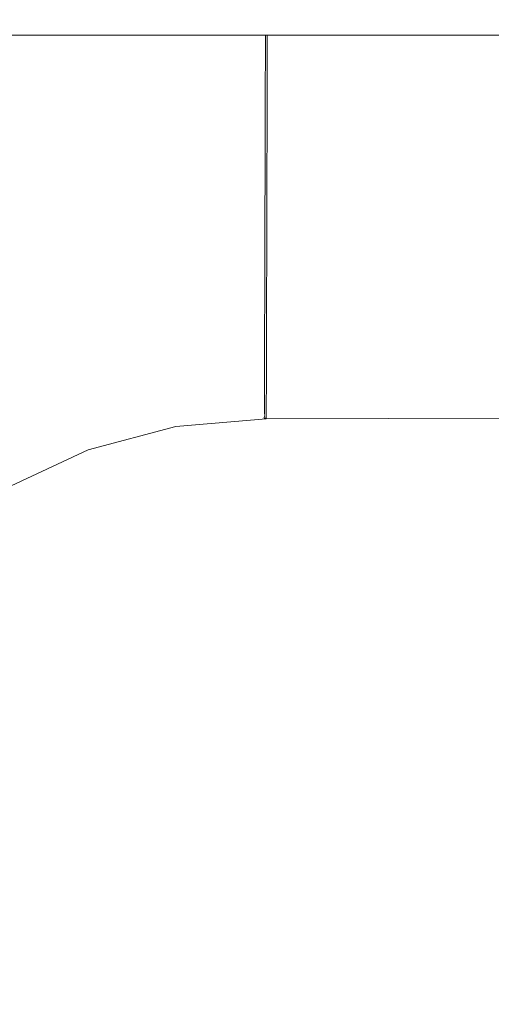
# Model space of a CAD drawing. Header units: millimetres. Extents: x -30280 to 309309, y -17460 to 4378.
# Tile 763 of 1056: x 249054 to 249069, y -13039 to -13007. Entities that reach past the tile are written whole.
import ezdxf

# ---------------------------------------------------------------- set-up
doc = ezdxf.new("R2010")
doc.units = ezdxf.units.MM
doc.header["$MEASUREMENT"] = 0
doc.linetypes.add('Wipeout_Contour', pattern=[1000, 0, -1000])
for name, color, linetype in [('Nuevo_08_E_Envans secs', 7, 'Continuous'), ('Nuevo_09_EI_Mobiliari general', 7, 'Continuous'), ('Nuevo_Ventanas Archicad', 7, 'Continuous')]:
    doc.layers.add(name, color=color, linetype=linetype)
doc.layers.add('Nuevo_09_EI_Mobiliari general_Pluma_Nº__1', color=7, linetype='Continuous', lineweight=5)

# ---------------------------------------------------------------- blocks, each defined once
blk = doc.blocks.new('Elem Sección_541_6', base_point=(235890.588, -13459.976))
at = {"color": 254, "linetype": 'Wipeout_Contour', "lineweight": 0, "ltscale": 1517989.291840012}
blk.add_wipeout([(248979.884, -11359.976), (254508.641, -11359.976), (254508.641, -13457.976), (254654.197, -13457.976), (254654.197, -11012.976), (248979.884, -11012.976)], dxfattribs=at).dxf.layer = 'Nuevo_08_E_Envans secs'
blk = doc.blocks.new('Elem Sección_543_6', base_point=(235890.588, -13459.976))
at = {"color": 254, "linetype": 'Wipeout_Contour', "lineweight": 0, "ltscale": 31165908.05935061}
blk.add_wipeout([(253368.641, -11399.976), (248979.884, -11399.976), (248979.884, -13305.666), (249022.416, -13068.118), (249023.053, -13065.78), (249026.984, -13043.488), (249005.387, -13043.488), (249005.387, -12987.919), (249005.459, -12987.919), (249019.024, -12561.809), (249441.751, -12561.809), (249455.316, -12987.919), (249455.387, -12987.919), (249455.387, -13043.488), (249433.791, -13043.488), (249437.722, -13065.78), (249438.358, -13068.118), (249480.387, -13302.855), (249522.416, -13068.119), (249523.053, -13065.78), (249526.984, -13043.488), (249505.387, -13043.488), (249505.387, -12987.919), (249505.459, -12987.919), (249519.024, -12561.809), (249941.751, -12561.809), (249955.316, -12987.919), (249955.387, -12987.919), (249955.387, -13043.488), (249933.791, -13043.488), (249937.722, -13065.78), (249938.358, -13068.119), (249980.387, -13302.855), (250022.416, -13068.119), (250023.053, -13065.78), (250026.984, -13043.488), (250005.387, -13043.488), (250005.387, -12987.919), (250005.459, -12987.919), (250019.024, -12561.81), (250441.751, -12561.81), (250455.316, -12987.919), (250455.387, -12987.919), (250455.387, -13043.488), (250433.791, -13043.488), (250437.722, -13065.78), (250438.358, -13068.119), (250480.387, -13302.855), (250522.416, -13068.119), (250523.053, -13065.78), (250526.984, -13043.488), (250505.387, -13043.488), (250505.387, -12987.919), (250505.459, -12987.919), (250519.024, -12561.81), (250941.751, -12561.81), (250955.316, -12987.919), (250955.387, -12987.919), (250955.387, -13043.488), (250933.791, -13043.488), (250937.722, -13065.78), (250938.358, -13068.119), (250980.387, -13302.855), (251022.416, -13068.119), (251023.053, -13065.78), (251026.984, -13043.488), (251005.387, -13043.488), (251005.387, -12987.919), (251005.459, -12987.919), (251019.024, -12561.81), (251441.751, -12561.81), (251455.316, -12987.919), (251455.387, -12987.919), (251455.387, -13043.488), (251433.791, -13043.488), (251437.722, -13065.78), (251438.358, -13068.119), (251480.387, -13302.855), (251522.416, -13068.119), (251523.053, -13065.78), (251526.984, -13043.488), (251505.387, -13043.488), (251505.387, -12987.919), (251505.459, -12987.919), (251519.024, -12561.81), (251941.751, -12561.81), (251955.316, -12987.919), (251955.387, -12987.919), (251955.387, -13043.488), (251933.791, -13043.488), (251937.722, -13065.78), (251938.358, -13068.119), (251980.387, -13302.855), (252022.416, -13068.119), (252023.053, -13065.78), (252026.984, -13043.488), (252005.387, -13043.488), (252005.387, -12987.919), (252005.459, -12987.919), (252019.024, -12561.81), (252441.751, -12561.81), (252455.316, -12987.919), (252455.387, -12987.919), (252455.387, -13043.488), (252433.791, -13043.488), (252437.722, -13065.78), (252438.358, -13068.119), (252480.387, -13302.855), (252522.416, -13068.119), (252523.053, -13065.78), (252526.984, -13043.488), (252505.387, -13043.488), (252505.387, -12987.919), (252505.459, -12987.919), (252519.024, -12561.81), (252941.751, -12561.81), (252955.316, -12987.919), (252955.387, -12987.919), (252955.387, -13043.488), (252933.791, -13043.488), (252937.722, -13065.78), (252938.358, -13068.119), (252999.567, -13409.976), (253368.641, -13409.976)], dxfattribs=at).dxf.layer = 'Nuevo_Ventanas Archicad'
blk = doc.blocks.new('Elem Sección_577_6', base_point=(235890.588, -13459.976))
at = {"color": 254, "linetype": 'Wipeout_Contour', "lineweight": 0, "ltscale": 998277.201967}
blk.add_wipeout([(249005.387, -13007.674), (249455.387, -13007.674), (249455.387, -12996.139), (249005.387, -12996.139)], dxfattribs=at).dxf.layer = 'Nuevo_09_EI_Mobiliari general'
at = {"color": 254, "linetype": 'Wipeout_Contour', "lineweight": 0, "ltscale": 9483689.551804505}
blk.add_wipeout([(249043.278, -13043.221), (249043.407, -13043.221), (249043.735, -13043.071), (249049.285, -13041.62), (249054.944, -13041.147), (249054.944, -13041.12), (249230.387, -13041.603), (249405.831, -13041.12), (249405.831, -13041.147), (249411.49, -13041.62), (249417.04, -13043.071), (249417.368, -13043.221), (249417.497, -13043.221), (249415.922, -13034.287), (249415.153, -13031.419), (249413.897, -13028.729), (249412.191, -13026.298), (249410.089, -13024.201), (249407.654, -13022.502), (249404.961, -13021.252), (249402.091, -13020.49), (249399.133, -13020.239), (249399.133, -13020.217), (249243.579, -13020.652), (249243.579, -13020.725), (249230.387, -13020.689), (249217.196, -13020.725), (249217.196, -13020.652), (249061.642, -13020.217), (249061.642, -13020.239), (249058.684, -13020.49), (249055.814, -13021.252), (249053.12, -13022.502), (249050.685, -13024.201), (249048.583, -13026.298), (249046.878, -13028.729), (249045.622, -13031.419), (249044.853, -13034.287)], dxfattribs=at).dxf.layer = 'Nuevo_09_EI_Mobiliari general'
at = {"color": 254, "linetype": 'Wipeout_Contour', "lineweight": 0, "ltscale": 997568.968571}
blk.add_wipeout([(249051.009, -13007.966), (249051.345, -13008.893), (249055.937, -13007.674), (249052.11, -13007.674)], dxfattribs=at).dxf.layer = 'Nuevo_09_EI_Mobiliari general'
at = {"color": 254, "linetype": 'Wipeout_Contour', "lineweight": 0, "ltscale": 1246969.160650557}
blk.add_wipeout([(249055.937, -13007.674), (249051.345, -13008.893), (249051.733, -13009.967), (249056.629, -13008.668), (249056.456, -13007.674)], dxfattribs=at).dxf.layer = 'Nuevo_09_EI_Mobiliari general'
at = {"color": 254, "linetype": 'Wipeout_Contour', "lineweight": 0, "ltscale": 1246994.71077982}
blk.add_wipeout([(249061.614, -13007.674), (249056.456, -13007.674), (249056.629, -13008.668), (249061.613, -13008.245), (249061.613, -13008.217)], dxfattribs=at).dxf.layer = 'Nuevo_09_EI_Mobiliari general'
at = {"color": 254, "linetype": 'Wipeout_Contour', "lineweight": 0, "ltscale": 997575.610103}
blk.add_wipeout([(249056.629, -13008.668), (249051.733, -13009.967), (249052.163, -13011.156), (249056.845, -13009.913)], dxfattribs=at).dxf.layer = 'Nuevo_09_EI_Mobiliari general'
at = {"color": 254, "linetype": 'Wipeout_Contour', "lineweight": 0, "ltscale": 1246995.392965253}
blk.add_wipeout([(249056.629, -13008.668), (249056.845, -13009.913), (249061.609, -13009.508), (249061.609, -13009.481), (249061.613, -13008.245)], dxfattribs=at).dxf.layer = 'Nuevo_09_EI_Mobiliari general'
at = {"color": 254, "linetype": 'Wipeout_Contour', "lineweight": 0, "ltscale": 997941.371387}
blk.add_wipeout([(249061.614, -13007.674), (249061.613, -13008.217), (249230.387, -13008.689), (249230.387, -13007.674)], dxfattribs=at).dxf.layer = 'Nuevo_09_EI_Mobiliari general'
at = {"color": 254, "linetype": 'Wipeout_Contour', "lineweight": 0, "ltscale": 997577.200978}
blk.add_wipeout([(249056.845, -13009.913), (249052.163, -13011.156), (249052.621, -13012.423), (249057.076, -13011.24)], dxfattribs=at).dxf.layer = 'Nuevo_09_EI_Mobiliari general'
at = {"layer": 'Nuevo_09_EI_Mobiliari general_Pluma_Nº__1', "color": 7, "linetype": 'Continuous', "lineweight": 5}
blk.add_line((249005.387, -13007.674), (249455.387, -13007.674), dxfattribs=at)
at = {"color": 254, "linetype": 'Wipeout_Contour', "lineweight": 0, "ltscale": 1496397.045372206}
blk.add_wipeout([(249061.672, -13009.503), (249056.845, -13009.913), (249057.076, -13011.24), (249061.606, -13010.855), (249061.606, -13010.828), (249061.668, -13010.828)], dxfattribs=at).dxf.layer = 'Nuevo_09_EI_Mobiliari general'
at = {"color": 254, "linetype": 'Wipeout_Contour', "lineweight": 0, "ltscale": 997941.6036}
blk.add_wipeout([(249061.613, -13008.217), (249061.609, -13009.481), (249230.387, -13009.952), (249230.387, -13008.689)], dxfattribs=at).dxf.layer = 'Nuevo_09_EI_Mobiliari general'
at = {"color": 254, "linetype": 'Wipeout_Contour', "lineweight": 0, "ltscale": 997578.869312}
blk.add_wipeout([(249057.076, -13011.24), (249052.621, -13012.423), (249053.093, -13013.729), (249057.314, -13012.608)], dxfattribs=at).dxf.layer = 'Nuevo_09_EI_Mobiliari general'
at = {"layer": 'Nuevo_09_EI_Mobiliari general_Pluma_Nº__1', "color": 7, "linetype": 'Continuous', "lineweight": 5}
for p, q in [((249061.614, -13007.674), (249061.613, -13008.217)), ((249061.677, -13007.674), (249061.676, -13008.217))]:
    blk.add_line(p, q, dxfattribs=at)
at = {"color": 254, "linetype": 'Wipeout_Contour', "lineweight": 0, "ltscale": 997596.302334}
blk.add_wipeout([(249061.668, -13010.85), (249057.076, -13011.24), (249057.314, -13012.608), (249061.664, -13012.239)], dxfattribs=at).dxf.layer = 'Nuevo_09_EI_Mobiliari general'
at = {"color": 254, "linetype": 'Wipeout_Contour', "lineweight": 0, "ltscale": 1496745.236609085}
blk.add_wipeout([(249061.609, -13009.508), (249061.672, -13009.503), (249061.668, -13010.828), (249230.387, -13011.299), (249230.387, -13009.952), (249061.609, -13009.481)], dxfattribs=at).dxf.layer = 'Nuevo_09_EI_Mobiliari general'
at = {"color": 254, "linetype": 'Wipeout_Contour', "lineweight": 0, "ltscale": 997580.56451}
blk.add_wipeout([(249057.314, -13012.608), (249053.093, -13013.729), (249053.566, -13015.035), (249057.551, -13013.977)], dxfattribs=at).dxf.layer = 'Nuevo_09_EI_Mobiliari general'
at = {"layer": 'Nuevo_09_EI_Mobiliari general_Pluma_Nº__1', "color": 7, "linetype": 'Continuous', "lineweight": 5}
for p, q in [((249061.613, -13008.217), (249061.609, -13009.481)), ((249061.676, -13008.217), (249061.672, -13009.481))]:
    blk.add_line(p, q, dxfattribs=at)
at = {"color": 254, "linetype": 'Wipeout_Contour', "lineweight": 0, "ltscale": 997597.054671}
blk.add_wipeout([(249061.664, -13012.239), (249057.314, -13012.608), (249057.551, -13013.977), (249061.661, -13013.628)], dxfattribs=at).dxf.layer = 'Nuevo_09_EI_Mobiliari general'
at = {"color": 254, "linetype": 'Wipeout_Contour', "lineweight": 0, "ltscale": 997567.530205}
blk.add_wipeout([(249053.566, -13015.035), (249049.825, -13016.771), (249050.496, -13017.939), (249054.024, -13016.302)], dxfattribs=at).dxf.layer = 'Nuevo_09_EI_Mobiliari general'
at = {"color": 254, "linetype": 'Wipeout_Contour', "lineweight": 0, "ltscale": 1746341.505138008}
blk.add_wipeout([(249061.606, -13010.855), (249061.668, -13010.85), (249061.665, -13012.217), (249230.388, -13012.689), (249243.601, -13012.652), (249243.605, -13011.336), (249061.606, -13010.828)], dxfattribs=at).dxf.layer = 'Nuevo_09_EI_Mobiliari general'
at = {"color": 254, "linetype": 'Wipeout_Contour', "lineweight": 0, "ltscale": 997582.235225}
blk.add_wipeout([(249057.551, -13013.977), (249053.566, -13015.035), (249054.024, -13016.302), (249057.782, -13015.304)], dxfattribs=at).dxf.layer = 'Nuevo_09_EI_Mobiliari general'
at = {"layer": 'Nuevo_09_EI_Mobiliari general_Pluma_Nº__1', "color": 7, "linetype": 'Continuous', "lineweight": 5}
for p, q in [((249061.609, -13009.481), (249061.606, -13010.828)), ((249061.672, -13009.481), (249061.668, -13010.828))]:
    blk.add_line(p, q, dxfattribs=at)
at = {"color": 254, "linetype": 'Wipeout_Contour', "lineweight": 0, "ltscale": 997597.796956}
blk.add_wipeout([(249061.661, -13013.628), (249057.551, -13013.977), (249057.782, -13015.304), (249061.657, -13014.975)], dxfattribs=at).dxf.layer = 'Nuevo_09_EI_Mobiliari general'
at = {"color": 254, "linetype": 'Wipeout_Contour', "lineweight": 0, "ltscale": 997569.962994}
blk.add_wipeout([(249054.024, -13016.302), (249050.496, -13017.939), (249051.126, -13019.034), (249054.454, -13017.491)], dxfattribs=at).dxf.layer = 'Nuevo_09_EI_Mobiliari general'
at = {"color": 254, "linetype": 'Wipeout_Contour', "lineweight": 0, "ltscale": 1247370.764381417}
blk.add_wipeout([(249061.661, -13013.607), (249243.597, -13014.115), (249243.601, -13012.725), (249061.665, -13012.217), (249061.664, -13012.239)], dxfattribs=at).dxf.layer = 'Nuevo_09_EI_Mobiliari general'
at = {"color": 254, "linetype": 'Wipeout_Contour', "lineweight": 0, "ltscale": 997583.830925}
blk.add_wipeout([(249057.782, -13015.304), (249054.024, -13016.302), (249054.454, -13017.491), (249057.999, -13016.549)], dxfattribs=at).dxf.layer = 'Nuevo_09_EI_Mobiliari general'
at = {"layer": 'Nuevo_09_EI_Mobiliari general_Pluma_Nº__1', "color": 7, "linetype": 'Continuous', "lineweight": 5}
for p, q in [((249061.606, -13010.828), (249061.602, -13012.217)), ((249061.668, -13010.828), (249061.665, -13012.217))]:
    blk.add_line(p, q, dxfattribs=at)
at = {"color": 254, "linetype": 'Wipeout_Contour', "lineweight": 0, "ltscale": 997598.5069}
blk.add_wipeout([(249061.657, -13014.975), (249057.782, -13015.304), (249057.999, -13016.549), (249061.653, -13016.239)], dxfattribs=at).dxf.layer = 'Nuevo_09_EI_Mobiliari general'
at = {"color": 254, "linetype": 'Wipeout_Contour', "lineweight": 0, "ltscale": 997572.206727}
blk.add_wipeout([(249054.454, -13017.491), (249051.126, -13019.034), (249051.696, -13020.025), (249054.842, -13018.565)], dxfattribs=at).dxf.layer = 'Nuevo_09_EI_Mobiliari general'
at = {"color": 254, "linetype": 'Wipeout_Contour', "lineweight": 0, "ltscale": 1247472.681643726}
blk.add_wipeout([(249061.657, -13014.954), (249217.181, -13015.388), (249217.178, -13014.115), (249217.177, -13014.041), (249061.661, -13013.607)], dxfattribs=at).dxf.layer = 'Nuevo_09_EI_Mobiliari general'
at = {"color": 254, "linetype": 'Wipeout_Contour', "lineweight": 0, "ltscale": 997585.303418}
blk.add_wipeout([(249057.999, -13016.549), (249054.454, -13017.491), (249054.842, -13018.565), (249058.194, -13017.675)], dxfattribs=at).dxf.layer = 'Nuevo_09_EI_Mobiliari general'
at = {"layer": 'Nuevo_09_EI_Mobiliari general_Pluma_Nº__1', "color": 7, "linetype": 'Continuous', "lineweight": 5}
for p, q in [((249061.602, -13012.217), (249061.598, -13013.606)), ((249061.665, -13012.217), (249061.661, -13013.607))]:
    blk.add_line(p, q, dxfattribs=at)
at = {"color": 254, "linetype": 'Wipeout_Contour', "lineweight": 0, "ltscale": 997599.163246}
blk.add_wipeout([(249061.653, -13016.239), (249057.999, -13016.549), (249058.194, -13017.675), (249061.65, -13017.382)], dxfattribs=at).dxf.layer = 'Nuevo_09_EI_Mobiliari general'
at = {"color": 254, "linetype": 'Wipeout_Contour', "lineweight": 0, "ltscale": 997574.193542}
blk.add_wipeout([(249051.696, -13020.025), (249052.187, -13020.879), (249055.177, -13019.492), (249054.842, -13018.565)], dxfattribs=at).dxf.layer = 'Nuevo_09_EI_Mobiliari general'
at = {"color": 254, "linetype": 'Wipeout_Contour', "lineweight": 0, "ltscale": 1247473.028774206}
blk.add_wipeout([(249061.653, -13016.217), (249217.185, -13016.652), (249217.181, -13015.462), (249217.181, -13015.388), (249061.657, -13014.954)], dxfattribs=at).dxf.layer = 'Nuevo_09_EI_Mobiliari general'
at = {"color": 254, "linetype": 'Wipeout_Contour', "lineweight": 0, "ltscale": 997586.608291}
blk.add_wipeout([(249054.842, -13018.565), (249055.177, -13019.492), (249058.363, -13018.646), (249058.194, -13017.675)], dxfattribs=at).dxf.layer = 'Nuevo_09_EI_Mobiliari general'
at = {"layer": 'Nuevo_09_EI_Mobiliari general_Pluma_Nº__1', "color": 7, "linetype": 'Continuous', "lineweight": 5}
for p, q in [((249061.598, -13013.606), (249061.594, -13014.953)), ((249061.661, -13013.607), (249061.657, -13014.954))]:
    blk.add_line(p, q, dxfattribs=at)
at = {"color": 254, "linetype": 'Wipeout_Contour', "lineweight": 0, "ltscale": 997599.746382}
blk.add_wipeout([(249058.194, -13017.675), (249058.363, -13018.646), (249061.647, -13018.368), (249061.65, -13017.382)], dxfattribs=at).dxf.layer = 'Nuevo_09_EI_Mobiliari general'
at = {"color": 254, "linetype": 'Wipeout_Contour', "lineweight": 0, "ltscale": 997575.863412}
blk.add_wipeout([(249055.177, -13019.492), (249052.187, -13020.879), (249052.586, -13021.573), (249055.449, -13020.244)], dxfattribs=at).dxf.layer = 'Nuevo_09_EI_Mobiliari general'
at = {"color": 254, "linetype": 'Wipeout_Contour', "lineweight": 0, "ltscale": 1247473.350499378}
blk.add_wipeout([(249061.653, -13016.217), (249061.65, -13017.36), (249217.188, -13017.794), (249217.185, -13016.725), (249217.185, -13016.652)], dxfattribs=at).dxf.layer = 'Nuevo_09_EI_Mobiliari general'
at = {"color": 254, "linetype": 'Wipeout_Contour', "lineweight": 0, "ltscale": 997587.706218}
blk.add_wipeout([(249058.363, -13018.646), (249055.177, -13019.492), (249055.449, -13020.244), (249058.5, -13019.434)], dxfattribs=at).dxf.layer = 'Nuevo_09_EI_Mobiliari general'
at = {"layer": 'Nuevo_09_EI_Mobiliari general_Pluma_Nº__1', "color": 7, "linetype": 'Continuous', "lineweight": 5}
for p, q in [((249061.594, -13014.953), (249061.591, -13016.217)), ((249061.657, -13014.954), (249061.653, -13016.217))]:
    blk.add_line(p, q, dxfattribs=at)
at = {"color": 254, "linetype": 'Wipeout_Contour', "lineweight": 0, "ltscale": 997600.238879}
blk.add_wipeout([(249061.647, -13018.368), (249058.363, -13018.646), (249058.5, -13019.434), (249061.645, -13019.167)], dxfattribs=at).dxf.layer = 'Nuevo_09_EI_Mobiliari general'
at = {"color": 254, "linetype": 'Wipeout_Contour', "lineweight": 0, "ltscale": 997577.165906}
blk.add_wipeout([(249055.449, -13020.244), (249052.586, -13021.573), (249052.88, -13022.084), (249055.65, -13020.799)], dxfattribs=at).dxf.layer = 'Nuevo_09_EI_Mobiliari general'
at = {"color": 254, "linetype": 'Wipeout_Contour', "lineweight": 0, "ltscale": 997917.19311}
blk.add_wipeout([(249061.65, -13017.36), (249061.647, -13018.346), (249217.191, -13018.78), (249217.188, -13017.794)], dxfattribs=at).dxf.layer = 'Nuevo_09_EI_Mobiliari general'
at = {"color": 254, "linetype": 'Wipeout_Contour', "lineweight": 0, "ltscale": 997588.564078}
blk.add_wipeout([(249058.5, -13019.434), (249055.449, -13020.244), (249055.65, -13020.799), (249058.601, -13020.015)], dxfattribs=at).dxf.layer = 'Nuevo_09_EI_Mobiliari general'
at = {"layer": 'Nuevo_09_EI_Mobiliari general_Pluma_Nº__1', "color": 7, "linetype": 'Continuous', "lineweight": 5}
for p, q in [((249061.591, -13016.217), (249061.587, -13017.36)), ((249061.653, -13016.217), (249061.65, -13017.36))]:
    blk.add_line(p, q, dxfattribs=at)
at = {"color": 254, "linetype": 'Wipeout_Contour', "lineweight": 0, "ltscale": 997600.625936}
blk.add_wipeout([(249061.645, -13019.167), (249058.5, -13019.434), (249058.601, -13020.015), (249061.643, -13019.757)], dxfattribs=at).dxf.layer = 'Nuevo_09_EI_Mobiliari general'
at = {"color": 254, "linetype": 'Wipeout_Contour', "lineweight": 0, "ltscale": 997578.061648}
blk.add_wipeout([(249055.65, -13020.799), (249052.88, -13022.084), (249053.06, -13022.397), (249055.772, -13021.138)], dxfattribs=at).dxf.layer = 'Nuevo_09_EI_Mobiliari general'
at = {"color": 254, "linetype": 'Wipeout_Contour', "lineweight": 0, "ltscale": 1247473.880608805}
blk.add_wipeout([(249061.645, -13019.146), (249217.193, -13019.58), (249217.191, -13018.854), (249217.191, -13018.78), (249061.647, -13018.346)], dxfattribs=at).dxf.layer = 'Nuevo_09_EI_Mobiliari general'
at = {"color": 254, "linetype": 'Wipeout_Contour', "lineweight": 0, "ltscale": 997589.155878}
blk.add_wipeout([(249058.601, -13020.015), (249055.65, -13020.799), (249055.772, -13021.138), (249058.663, -13020.371)], dxfattribs=at).dxf.layer = 'Nuevo_09_EI_Mobiliari general'
at = {"layer": 'Nuevo_09_EI_Mobiliari general_Pluma_Nº__1', "color": 7, "linetype": 'Continuous', "lineweight": 5}
for p, q in [((249061.587, -13017.36), (249061.585, -13018.346)), ((249061.65, -13017.36), (249061.647, -13018.346))]:
    blk.add_line(p, q, dxfattribs=at)
at = {"color": 254, "linetype": 'Wipeout_Contour', "lineweight": 0, "ltscale": 997600.895753}
blk.add_wipeout([(249061.643, -13019.757), (249058.601, -13020.015), (249058.663, -13020.371), (249061.642, -13020.118)], dxfattribs=at).dxf.layer = 'Nuevo_09_EI_Mobiliari general'
at = {"color": 254, "linetype": 'Wipeout_Contour', "lineweight": 0, "ltscale": 997578.523419}
blk.add_wipeout([(249053.06, -13022.397), (249053.12, -13022.502), (249055.814, -13021.252), (249055.772, -13021.138)], dxfattribs=at).dxf.layer = 'Nuevo_09_EI_Mobiliari general'
at = {"color": 254, "linetype": 'Wipeout_Contour', "lineweight": 0, "ltscale": 997589.463449}
blk.add_wipeout([(249055.772, -13021.138), (249055.814, -13021.252), (249058.684, -13020.49), (249058.663, -13020.371)], dxfattribs=at).dxf.layer = 'Nuevo_09_EI_Mobiliari general'
at = {"layer": 'Nuevo_09_EI_Mobiliari general_Pluma_Nº__1', "color": 7, "linetype": 'Continuous', "lineweight": 5}
blk.add_line((249053.12, -13022.502), (249055.814, -13021.252), dxfattribs=at)
at = {"color": 254, "linetype": 'Wipeout_Contour', "lineweight": 0, "ltscale": 997601.039805}
blk.add_wipeout([(249058.663, -13020.371), (249058.684, -13020.49), (249061.642, -13020.239), (249061.642, -13020.118)], dxfattribs=at).dxf.layer = 'Nuevo_09_EI_Mobiliari general'
at = {"layer": 'Nuevo_09_EI_Mobiliari general_Pluma_Nº__1', "color": 7, "linetype": 'Continuous', "lineweight": 5}
blk.add_line((249055.814, -13021.252), (249058.684, -13020.49), dxfattribs=at)
at = {"color": 254, "linetype": 'Wipeout_Contour', "lineweight": 0, "ltscale": 997917.674017}
blk.add_wipeout([(249061.642, -13020.217), (249217.196, -13020.652), (249217.196, -13020.53), (249061.643, -13020.096)], dxfattribs=at).dxf.layer = 'Nuevo_09_EI_Mobiliari general'
at = {"color": 254, "linetype": 'Wipeout_Contour', "lineweight": 0, "ltscale": 1247474.07396595}
blk.add_wipeout([(249061.644, -13019.735), (249217.194, -13020.169), (249217.193, -13019.654), (249217.193, -13019.58), (249061.645, -13019.146)], dxfattribs=at).dxf.layer = 'Nuevo_09_EI_Mobiliari general'
at = {"layer": 'Nuevo_09_EI_Mobiliari general_Pluma_Nº__1', "color": 7, "linetype": 'Continuous', "lineweight": 5}
for p, q in [((249061.585, -13018.346), (249061.582, -13019.145)), ((249061.647, -13018.346), (249061.645, -13019.146))]:
    blk.add_line(p, q, dxfattribs=at)
at = {"color": 254, "linetype": 'Wipeout_Contour', "lineweight": 0, "ltscale": 1247474.21297012}
blk.add_wipeout([(249061.643, -13020.096), (249217.196, -13020.53), (249217.195, -13020.243), (249217.194, -13020.169), (249061.644, -13019.735)], dxfattribs=at).dxf.layer = 'Nuevo_09_EI_Mobiliari general'
at = {"layer": 'Nuevo_09_EI_Mobiliari general_Pluma_Nº__1', "color": 7, "linetype": 'Continuous', "lineweight": 5}
for p, q in [((249061.582, -13019.145), (249061.581, -13019.735)), ((249061.645, -13019.146), (249061.644, -13019.735)), ((249061.581, -13019.735), (249061.58, -13020.096)), ((249061.644, -13019.735), (249061.643, -13020.096)), ((249061.58, -13020.123), (249061.579, -13020.217)), ((249061.579, -13020.217), (249217.196, -13020.652)), ((249061.643, -13020.096), (249061.642, -13020.239)), ((249058.684, -13020.49), (249061.642, -13020.239))]:
    blk.add_line(p, q, dxfattribs=at)

msp = doc.modelspace()

# ---------------------------------------------------------------- block references
at = {"layer": 'Nuevo_08_E_Envans secs', "lineweight": 0}
msp.add_blockref('Elem Sección_541_6', (235890.588, -13459.976), dxfattribs=at)

# ---------------------------------------------------------------- next in the draw order: block references
at = {"layer": 'Nuevo_Ventanas Archicad', "lineweight": 0}
msp.add_blockref('Elem Sección_543_6', (235890.588, -13459.976), dxfattribs=at)

# ---------------------------------------------------------------- next in the draw order: block references
at = {"layer": 'Nuevo_09_EI_Mobiliari general', "lineweight": 0}
msp.add_blockref('Elem Sección_577_6', (235890.588, -13459.976), dxfattribs=at)

doc.saveas('drawing.dxf')
